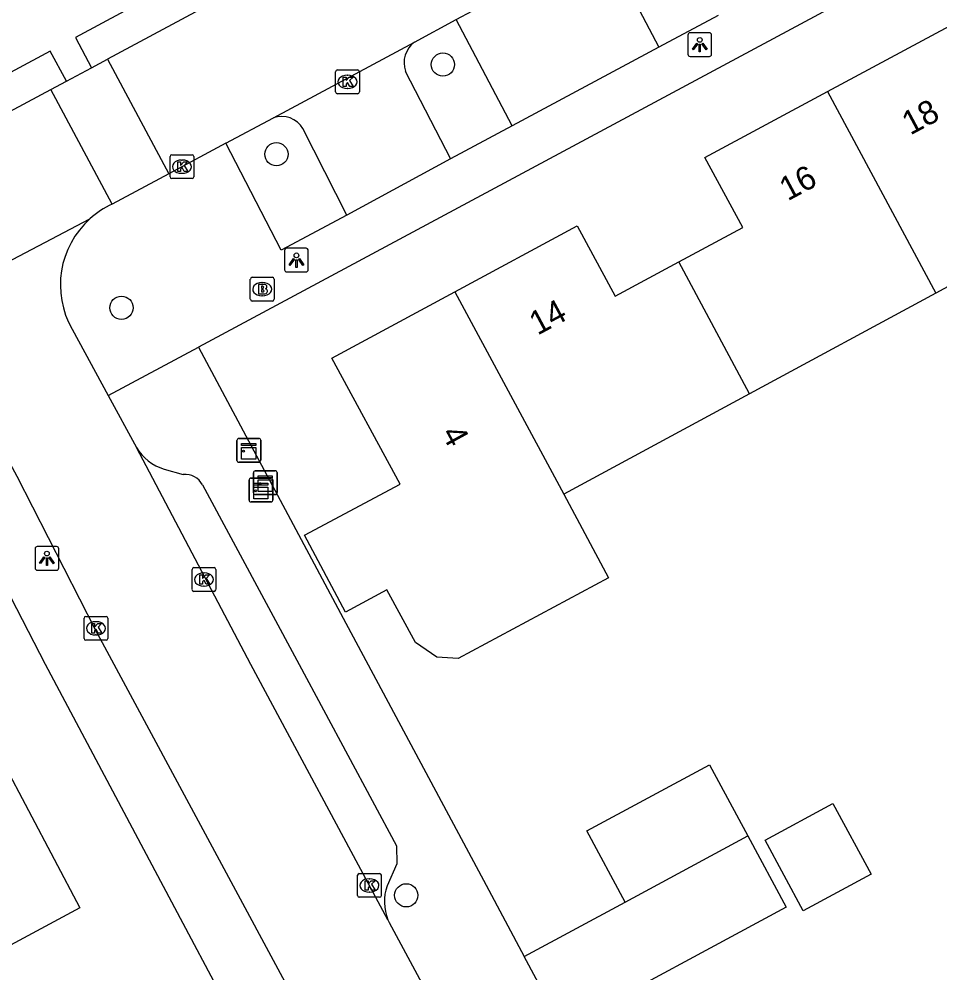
# Model space of a CAD drawing. Extents: x 157793 to 159380, y 380882 to 382313.
# Drawn here: x 158943.71 to 158982.46, y 381987.03 to 382027.15 of the extents above; entities that cross this region are included whole.
import ezdxf

# ---------------------------------------------------------------- set-up
doc = ezdxf.new("R2010")
doc.units = 0
for name, color, linetype in [('IMGEO_Boom', 7, 'Continuous'), ('IMGEO_Brandkraan', 7, 'Continuous'), ('IMGEO_Fietspad_gesloten', 7, 'Continuous'), ('IMGEO_Kast', 7, 'Continuous'), ('IMGEO_Kolk', 7, 'Continuous'), ('IMGEO_Lichtpunt', 7, 'Continuous'), ('IMGEO_Muur', 7, 'Continuous'), ('IMGEO_Pand', 7, 'Continuous'), ('IMGEO_Pand_nummerreeks', 7, 'Continuous'), ('IMGEO_Parkeervlak_open', 7, 'Continuous'), ('IMGEO_Rijbaan_lokaal_gesloten', 7, 'Continuous'), ('IMGEO_Rijbaan_lokaal_open', 7, 'Continuous'), ('IMGEO_Voetpad_open', 7, 'Continuous')]:
    doc.layers.add(name, color=color, linetype=linetype)

msp = doc.modelspace()

# ---------------------------------------------------------------- linework, layer by layer
at = {"layer": 'IMGEO_Boom'}
for centre in [(158961.545, 382025.237), (158954.537, 382021.465), (158948.018, 382015.009), (158960.002, 381990.293)]:
    msp.add_circle(centre, 0.489, dxfattribs=at)
at = {"layer": 'IMGEO_Brandkraan'}
for p, q in [((158953.44, 382015.365), (158953.44, 382016.217)), ((158953.515, 382016.291), (158954.367, 382016.291)), ((158953.928, 382016.071), (158953.953, 382016.071)), ((158954.441, 382016.217), (158954.441, 382015.365)), ((158954.367, 382015.291), (158953.515, 382015.291)), ((158953.951, 382015.511), (158953.926, 382015.511))]:
    msp.add_line(p, q, dxfattribs=at)
for points in [[(158953.44, 382015.365), (158953.44, 382016.217)], [(158953.515, 382016.291), (158954.367, 382016.291)], [(158953.788, 382015.991), (158953.788, 382015.591), (158954.001, 382015.591)], [(158954.019, 382015.991), (158953.788, 382015.991)], [(158954.441, 382016.217), (158954.441, 382015.365)], [(158953.967, 382015.91), (158953.913, 382015.91), (158953.913, 382015.834)], [(158953.913, 382015.834), (158953.966, 382015.834)], [(158953.975, 382015.758), (158953.913, 382015.758), (158953.913, 382015.677)], [(158953.913, 382015.677), (158953.975, 382015.677)], [(158954.367, 382015.291), (158953.515, 382015.291)]]:
    msp.add_lwpolyline(points, dxfattribs=at)
for centre, radius, start, end in [((158953.517, 382016.215), 0.0765, 91.552, 178.448), ((158953.517, 382016.215), 0.0765, 91.552, 178.448), ((158954.023, 382015.846), 0.145, 59.4692, 91.5367), ((158954.365, 382016.215), 0.0765, 1.552, 88.448), ((158954.365, 382016.215), 0.0765, 1.552, 88.448), ((158953.968, 382015.872), 0.0379, 267.8285, 90.9355), ((158953.976, 382015.717), 0.0404, 269.8759, 90.5077), ((158954.007, 382015.842), 0.251, 268.6676, 293.5347), ((158954.048, 382015.893), 0.0922, 285.5137, 58.1501), ((158954.053, 382015.701), 0.105, 301.3115, 78.989), ((158953.517, 382015.367), 0.0765, 181.552, 268.448), ((158953.517, 382015.367), 0.0765, 181.552, 268.448), ((158954.365, 382015.367), 0.0765, 271.552, 358.448), ((158954.365, 382015.367), 0.0765, 271.552, 358.448)]:
    msp.add_arc(centre, radius, start, end, dxfattribs=at)
for centre, major_axis, ratio, start_param, end_param in [((158953.927, 382015.791), (-0.387, 0.002), 0.722429, 4.712389, 7.853982), ((158953.952, 382015.791), (-0.39, 0.002), 0.717154, 1.570796, 4.712389)]:
    msp.add_ellipse(centre, major_axis=major_axis, ratio=ratio, start_param=start_param, end_param=end_param, dxfattribs=at)
at = {"layer": 'IMGEO_Fietspad_gesloten'}
for points in [[(159055.975, 382085.414), (158946.08, 382026.373), (158946.762, 382025.103)], [(158945.704, 382024.537), (158945.023, 382025.805), (158912.658, 382008.417)]]:
    msp.add_lwpolyline(points, dxfattribs=at)
at = {"layer": 'IMGEO_Kast'}
for p, q in [((158952.877, 382008.585), (158952.877, 382009.426)), ((158952.877, 382009.426), (158952.877, 382008.585)), ((158952.952, 382009.51), (158953.793, 382009.51)), ((158953.793, 382009.51), (158952.952, 382009.51)), ((158953.877, 382009.435), (158953.877, 382008.594)), ((158953.877, 382008.594), (158953.877, 382009.435)), ((158953.802, 382008.51), (158952.961, 382008.51)), ((158952.961, 382008.51), (158953.802, 382008.51)), ((158953.57, 382007.224), (158953.57, 382008.065)), ((158953.57, 382008.065), (158953.57, 382007.224)), ((158953.645, 382008.149), (158954.486, 382008.149)), ((158954.486, 382008.149), (158953.645, 382008.149)), ((158954.57, 382008.074), (158954.57, 382007.233)), ((158954.57, 382007.233), (158954.57, 382008.074)), ((158953.386, 382006.918), (158953.386, 382007.759)), ((158953.386, 382007.759), (158953.386, 382006.918)), ((158953.461, 382007.843), (158954.302, 382007.843)), ((158954.302, 382007.843), (158953.461, 382007.843)), ((158954.386, 382007.768), (158954.386, 382006.927)), ((158954.386, 382006.927), (158954.386, 382007.768)), ((158954.495, 382007.149), (158953.654, 382007.149)), ((158953.654, 382007.149), (158954.495, 382007.149)), ((158954.311, 382006.843), (158953.47, 382006.843)), ((158953.47, 382006.843), (158954.311, 382006.843))]:
    msp.add_line(p, q, dxfattribs=at)
for points in [[(158953.072, 382009.3), (158953.672, 382009.3), (158953.672, 382009.215), (158953.072, 382009.215), (158953.072, 382009.3)], [(158953.072, 382009.125), (158953.672, 382009.125), (158953.672, 382008.636), (158953.072, 382008.636), (158953.072, 382009.125)], [(158953.581, 382007.633), (158954.181, 382007.633), (158954.181, 382007.548), (158953.581, 382007.548), (158953.581, 382007.633)], [(158953.765, 382007.939), (158954.365, 382007.939), (158954.365, 382007.854), (158953.765, 382007.854), (158953.765, 382007.939)], [(158953.765, 382007.764), (158954.365, 382007.764), (158954.365, 382007.275), (158953.765, 382007.275), (158953.765, 382007.764)], [(158953.581, 382007.458), (158954.181, 382007.458), (158954.181, 382006.969), (158953.581, 382006.969), (158953.581, 382007.458)]]:
    msp.add_lwpolyline(points, dxfattribs=at)
for centre in [(158953.156, 382008.974), (158953.849, 382007.613), (158953.665, 382007.307)]:
    msp.add_circle(centre, 0.0377, dxfattribs=at)
for centre, start, end in [((158952.955, 382009.432), 92.4484, 184.2845), ((158952.955, 382009.432), 92.4484, 184.2845), ((158953.799, 382009.432), 2.4484, 94.2845), ((158953.799, 382009.432), 2.4484, 94.2845), ((158952.955, 382008.588), 182.4484, 274.2845), ((158952.955, 382008.588), 182.4484, 274.2845), ((158953.799, 382008.588), 272.4484, 4.2845), ((158953.799, 382008.588), 272.4484, 4.2845), ((158953.648, 382008.071), 92.4484, 184.2845), ((158953.648, 382008.071), 92.4484, 184.2845), ((158954.492, 382008.071), 2.4484, 94.2845), ((158954.492, 382008.071), 2.4484, 94.2845), ((158953.464, 382007.765), 92.4484, 184.2845), ((158953.464, 382007.765), 92.4484, 184.2845), ((158954.308, 382007.765), 2.4484, 94.2845), ((158954.308, 382007.765), 2.4484, 94.2845), ((158953.648, 382007.227), 182.4484, 274.2845), ((158953.648, 382007.227), 182.4484, 274.2845), ((158954.492, 382007.227), 272.4484, 4.2845), ((158954.492, 382007.227), 272.4484, 4.2845), ((158953.464, 382006.921), 182.4484, 274.2845), ((158953.464, 382006.921), 182.4484, 274.2845), ((158954.308, 382006.921), 272.4484, 4.2845), ((158954.308, 382006.921), 272.4484, 4.2845)]:
    msp.add_arc(centre, 0.0779, start, end, dxfattribs=at)
at = {"layer": 'IMGEO_Kolk'}
for p, q in [((158957.028, 382024.086), (158957.028, 382024.938)), ((158957.103, 382025.012), (158957.955, 382025.012)), ((158958.029, 382024.938), (158958.029, 382024.086)), ((158957.516, 382024.792), (158957.541, 382024.792)), ((158957.955, 382024.012), (158957.103, 382024.012)), ((158957.539, 382024.232), (158957.514, 382024.232)), ((158950.062, 382020.516), (158950.062, 382021.368)), ((158950.137, 382021.442), (158950.989, 382021.442)), ((158950.55, 382021.222), (158950.575, 382021.222)), ((158951.063, 382021.368), (158951.063, 382020.516)), ((158950.989, 382020.442), (158950.137, 382020.442)), ((158950.573, 382020.662), (158950.548, 382020.662)), ((158950.988, 382003.15), (158950.988, 382004.002)), ((158951.063, 382004.076), (158951.915, 382004.076)), ((158951.989, 382004.002), (158951.989, 382003.15)), ((158951.476, 382003.856), (158951.501, 382003.856)), ((158951.499, 382003.296), (158951.474, 382003.296)), ((158951.915, 382003.076), (158951.063, 382003.076)), ((158946.443, 382001.098), (158946.443, 382001.95)), ((158946.518, 382002.024), (158947.37, 382002.024)), ((158947.444, 382001.95), (158947.444, 382001.098)), ((158946.931, 382001.804), (158946.956, 382001.804)), ((158946.954, 382001.244), (158946.929, 382001.244)), ((158947.37, 382001.024), (158946.518, 382001.024)), ((158957.952, 381990.283), (158957.952, 381991.135)), ((158958.027, 381991.209), (158958.879, 381991.209)), ((158958.953, 381991.135), (158958.953, 381990.283)), ((158958.44, 381990.989), (158958.465, 381990.989)), ((158958.463, 381990.429), (158958.438, 381990.429)), ((158958.879, 381990.209), (158958.027, 381990.209))]:
    msp.add_line(p, q, dxfattribs=at)
for points in [[(158957.028, 382024.086), (158957.028, 382024.938)], [(158957.103, 382025.012), (158957.955, 382025.012)], [(158958.029, 382024.938), (158958.029, 382024.086)], [(158957.349, 382024.712), (158957.472, 382024.712), (158957.472, 382024.561), (158957.602, 382024.712), (158957.766, 382024.712), (158957.62, 382024.561), (158957.773, 382024.312), (158957.621, 382024.312), (158957.536, 382024.476), (158957.472, 382024.409), (158957.472, 382024.312), (158957.349, 382024.312), (158957.349, 382024.712)], [(158957.955, 382024.012), (158957.103, 382024.012)], [(158950.062, 382020.516), (158950.062, 382021.368)], [(158950.137, 382021.442), (158950.989, 382021.442)], [(158951.063, 382021.368), (158951.063, 382020.516)], [(158950.383, 382021.142), (158950.506, 382021.142), (158950.506, 382020.991), (158950.636, 382021.142), (158950.8, 382021.142), (158950.654, 382020.991), (158950.807, 382020.742), (158950.655, 382020.742), (158950.57, 382020.906), (158950.506, 382020.839), (158950.506, 382020.742), (158950.383, 382020.742), (158950.383, 382021.142)], [(158950.989, 382020.442), (158950.137, 382020.442)], [(158950.988, 382003.15), (158950.988, 382004.002)], [(158951.063, 382004.076), (158951.915, 382004.076)], [(158951.989, 382004.002), (158951.989, 382003.15)], [(158951.309, 382003.776), (158951.432, 382003.776), (158951.432, 382003.625), (158951.562, 382003.776), (158951.726, 382003.776), (158951.58, 382003.625), (158951.733, 382003.376), (158951.581, 382003.376), (158951.496, 382003.54), (158951.432, 382003.473), (158951.432, 382003.376), (158951.309, 382003.376), (158951.309, 382003.776)], [(158951.915, 382003.076), (158951.063, 382003.076)], [(158946.443, 382001.098), (158946.443, 382001.95)], [(158946.518, 382002.024), (158947.37, 382002.024)], [(158947.444, 382001.95), (158947.444, 382001.098)], [(158946.764, 382001.724), (158946.887, 382001.724), (158946.887, 382001.573), (158947.017, 382001.724), (158947.181, 382001.724), (158947.035, 382001.573), (158947.188, 382001.324), (158947.036, 382001.324), (158946.951, 382001.488), (158946.887, 382001.421), (158946.887, 382001.324), (158946.764, 382001.324), (158946.764, 382001.724)], [(158947.37, 382001.024), (158946.518, 382001.024)], [(158957.952, 381990.283), (158957.952, 381991.135)], [(158958.027, 381991.209), (158958.879, 381991.209)], [(158958.953, 381991.135), (158958.953, 381990.283)], [(158958.273, 381990.909), (158958.396, 381990.909), (158958.396, 381990.758), (158958.526, 381990.909), (158958.69, 381990.909), (158958.544, 381990.758), (158958.697, 381990.509), (158958.545, 381990.509), (158958.46, 381990.673), (158958.396, 381990.606), (158958.396, 381990.509), (158958.273, 381990.509), (158958.273, 381990.909)], [(158958.879, 381990.209), (158958.027, 381990.209)]]:
    msp.add_lwpolyline(points, dxfattribs=at)
for centre, start, end in [((158957.105, 382024.936), 91.552, 178.448), ((158957.105, 382024.936), 91.552, 178.448), ((158957.953, 382024.936), 1.552, 88.448), ((158957.953, 382024.936), 1.552, 88.448), ((158957.105, 382024.088), 181.552, 268.448), ((158957.105, 382024.088), 181.552, 268.448), ((158957.953, 382024.088), 271.552, 358.448), ((158957.953, 382024.088), 271.552, 358.448), ((158950.139, 382021.366), 91.552, 178.448), ((158950.139, 382021.366), 91.552, 178.448), ((158950.987, 382021.366), 1.552, 88.448), ((158950.987, 382021.366), 1.552, 88.448), ((158950.139, 382020.518), 181.552, 268.448), ((158950.139, 382020.518), 181.552, 268.448), ((158950.987, 382020.518), 271.552, 358.448), ((158950.987, 382020.518), 271.552, 358.448), ((158951.065, 382004), 91.552, 178.448), ((158951.065, 382004), 91.552, 178.448), ((158951.913, 382004), 1.552, 88.448), ((158951.913, 382004), 1.552, 88.448), ((158951.065, 382003.152), 181.552, 268.448), ((158951.065, 382003.152), 181.552, 268.448), ((158951.913, 382003.152), 271.552, 358.448), ((158951.913, 382003.152), 271.552, 358.448), ((158946.52, 382001.948), 91.552, 178.448), ((158946.52, 382001.948), 91.552, 178.448), ((158947.368, 382001.948), 1.552, 88.448), ((158947.368, 382001.948), 1.552, 88.448), ((158946.52, 382001.1), 181.552, 268.448), ((158946.52, 382001.1), 181.552, 268.448), ((158947.368, 382001.1), 271.552, 358.448), ((158947.368, 382001.1), 271.552, 358.448), ((158958.029, 381991.133), 91.552, 178.448), ((158958.029, 381991.133), 91.552, 178.448), ((158958.877, 381991.133), 1.552, 88.448), ((158958.877, 381991.133), 1.552, 88.448), ((158958.029, 381990.285), 181.552, 268.448), ((158958.029, 381990.285), 181.552, 268.448), ((158958.877, 381990.285), 271.552, 358.448), ((158958.877, 381990.285), 271.552, 358.448)]:
    msp.add_arc(centre, 0.0765, start, end, dxfattribs=at)
for centre, major_axis, ratio, start_param, end_param in [((158957.515, 382024.512), (-0.387, 0.002), 0.722429, 4.712389, 7.853982), ((158957.54, 382024.512), (-0.39, 0.002), 0.717154, 1.570796, 4.712389), ((158950.549, 382020.942), (-0.387, 0.002), 0.722429, 4.712389, 7.853982), ((158950.574, 382020.942), (-0.39, 0.002), 0.717154, 1.570796, 4.712389), ((158951.475, 382003.576), (-0.387, 0.002), 0.722429, 4.712389, 7.853982), ((158951.5, 382003.576), (-0.39, 0.002), 0.717154, 1.570796, 4.712389), ((158946.93, 382001.524), (-0.387, 0.002), 0.722429, 4.712389, 7.853982), ((158946.955, 382001.524), (-0.39, 0.002), 0.717154, 1.570796, 4.712389), ((158958.439, 381990.709), (-0.387, 0.002), 0.722429, 4.712389, 7.853982), ((158958.464, 381990.709), (-0.39, 0.002), 0.717154, 1.570796, 4.712389)]:
    msp.add_ellipse(centre, major_axis=major_axis, ratio=ratio, start_param=start_param, end_param=end_param, dxfattribs=at)
at = {"layer": 'IMGEO_Lichtpunt'}
for p, q in [((158971.854, 382026.479), (158971.854, 382025.672)), ((158971.854, 382026.479), (158971.854, 382025.672)), ((158972.756, 382026.574), (158971.948, 382026.574)), ((158972.756, 382026.574), (158971.948, 382026.574)), ((158972.85, 382025.672), (158972.85, 382026.479)), ((158972.85, 382025.672), (158972.85, 382026.479)), ((158971.948, 382025.578), (158972.756, 382025.578)), ((158971.948, 382025.578), (158972.756, 382025.578)), ((158954.882, 382017.414), (158954.882, 382016.607)), ((158954.882, 382017.414), (158954.882, 382016.607)), ((158955.784, 382017.509), (158954.976, 382017.509)), ((158955.784, 382017.509), (158954.976, 382017.509)), ((158955.878, 382016.607), (158955.878, 382017.414)), ((158955.878, 382016.607), (158955.878, 382017.414)), ((158954.976, 382016.513), (158955.784, 382016.513)), ((158954.976, 382016.513), (158955.784, 382016.513)), ((158944.38, 382004.87), (158944.38, 382004.063)), ((158944.38, 382004.87), (158944.38, 382004.063)), ((158945.282, 382004.965), (158944.474, 382004.965)), ((158945.282, 382004.965), (158944.474, 382004.965)), ((158945.376, 382004.063), (158945.376, 382004.87)), ((158945.376, 382004.063), (158945.376, 382004.87)), ((158944.474, 382003.969), (158945.282, 382003.969)), ((158944.474, 382003.969), (158945.282, 382003.969))]:
    msp.add_line(p, q, dxfattribs=at)
for points in [[(158972.228, 382026.143), (158972.267, 382026.115), (158972.079, 382025.853), (158972.041, 382025.88), (158972.228, 382026.143)], [(158972.33, 382026.095), (158972.377, 382026.095), (158972.377, 382025.773), (158972.33, 382025.773), (158972.33, 382026.095)], [(158972.44, 382026.115), (158972.478, 382026.142), (158972.665, 382025.88), (158972.626, 382025.852), (158972.44, 382026.115)], [(158955.256, 382017.078), (158955.295, 382017.05), (158955.107, 382016.788), (158955.069, 382016.815), (158955.256, 382017.078)], [(158955.358, 382017.03), (158955.405, 382017.03), (158955.405, 382016.708), (158955.358, 382016.708), (158955.358, 382017.03)], [(158955.468, 382017.05), (158955.506, 382017.077), (158955.693, 382016.815), (158955.654, 382016.787), (158955.468, 382017.05)], [(158944.754, 382004.534), (158944.793, 382004.506), (158944.605, 382004.244), (158944.567, 382004.271), (158944.754, 382004.534)], [(158944.856, 382004.486), (158944.903, 382004.486), (158944.903, 382004.164), (158944.856, 382004.164), (158944.856, 382004.486)], [(158944.966, 382004.506), (158945.004, 382004.533), (158945.191, 382004.271), (158945.152, 382004.243), (158944.966, 382004.506)]]:
    msp.add_lwpolyline(points, dxfattribs=at)
for centre in [(158972.353, 382026.277), (158955.381, 382017.212), (158944.879, 382004.668)]:
    msp.add_circle(centre, 0.0994, dxfattribs=at)
for centre, start, end in [((158971.948, 382026.479), 90, 180), ((158971.948, 382026.479), 90, 180), ((158972.756, 382026.479), 0, 90), ((158972.756, 382026.479), 0, 90), ((158971.948, 382025.672), 180, 270), ((158971.948, 382025.672), 180, 270), ((158972.756, 382025.672), 270, 0), ((158972.756, 382025.672), 270, 360), ((158954.976, 382017.414), 90, 180), ((158954.976, 382017.414), 90, 180), ((158955.784, 382017.414), 0, 90), ((158955.784, 382017.414), 0, 90), ((158954.976, 382016.607), 180, 270), ((158954.976, 382016.607), 180, 270), ((158955.784, 382016.607), 270, 0), ((158955.784, 382016.607), 270, 360), ((158944.474, 382004.87), 90, 180), ((158944.474, 382004.87), 90, 180), ((158945.282, 382004.87), 0, 90), ((158945.282, 382004.87), 0, 90), ((158944.474, 382004.063), 180, 270), ((158944.474, 382004.063), 180, 270), ((158945.282, 382004.063), 270, 0), ((158945.282, 382004.063), 270, 360)]:
    msp.add_arc(centre, 0.0946, start, end, dxfattribs=at)
at = {"layer": 'IMGEO_Muur'}
msp.add_lwpolyline([(158957.349, 382001.95), (158963.365, 381990.717)], dxfattribs=at)
at = {"layer": 'IMGEO_Pand'}
for points in [[(158977.727, 382024.101), (158982.882, 382026.868), (158985.702, 382021.623), (158988.379, 382023.062)], [(158971.474, 382016.934), (158974.162, 382018.379), (158972.573, 382021.335), (158977.727, 382024.101)], [(158977.727, 382024.101), (158982.281, 382015.625)], [(158962.052, 382015.679), (158967.195, 382018.451), (158968.787, 382015.489), (158971.474, 382016.934)], [(158991.345, 382017.547), (158991.14, 382017.437), (158986.735, 382015.069), (158985.501, 382017.365), (158982.281, 382015.625)], [(158974.452, 382011.394), (158971.474, 382016.934)], [(158966.626, 382007.165), (158968.513, 382003.652), (158962.184, 382000.251), (158961.29, 382000.305), (158960.385, 382000.932), (158959.189, 382003.146), (158957.447, 382002.204), (158955.717, 382005.441), (158959.747, 382007.594), (158956.865, 382012.883), (158962.052, 382015.679)], [(158962.052, 382015.679), (158966.626, 382007.165)], [(158982.281, 382015.625), (158974.452, 382011.394)], [(158974.452, 382011.394), (158966.626, 382007.165)], [(158922.891, 381992.295), (158929.928, 381996.08), (158931.61, 381996.985), (158937.215, 382000), (158940.041, 382001.52), (158940.847, 382000), (158946.269, 381989.77), (158929.192, 381980.583), (158922.891, 381992.295)], [(158969.215, 381990.01), (158967.601, 381993.002), (158972.76, 381995.785), (158974.371, 381992.797)], [(158979.561, 381991.176), (158976.702, 381989.635), (158975.1, 381992.608), (158977.958, 381994.149), (158979.561, 381991.176)], [(158974.371, 381992.797), (158975.987, 381989.799), (158966.572, 381984.722)], [(158969.215, 381990.01), (158974.371, 381992.797)], [(158964.968, 381987.721), (158969.215, 381990.01)], [(158966.572, 381984.722), (158964.968, 381987.721)]]:
    msp.add_lwpolyline(points, dxfattribs=at)
at = {"layer": 'IMGEO_Parkeervlak_open'}
for points in [[(158959.963, 382024.956), (158961.869, 382021.271)], [(158957.506, 382018.909), (158955.656, 382022.542)]]:
    msp.add_lwpolyline(points, dxfattribs=at)
for centre, radius, start, end in [((158961.009, 382025.303), 1.102, 126.9826, 198.3466), ((158954.766, 382022.024), 1.03, 30.1898, 110.1473)]:
    msp.add_arc(centre, radius, start, end, dxfattribs=at)
at = {"layer": 'IMGEO_Rijbaan_lokaal_gesloten'}
for points in [[(158913.996, 382007.541), (158945.043, 382024.182)], [(158947.626, 382019.363), (158945.043, 382024.182)], [(158936.399, 382013.346), (158946.691, 382018.752)], [(158945.943, 382014.107), (158947.459, 382011.317)], [(158947.459, 382011.317), (158948.645, 382009.135)], [(158955.998, 381984.591), (158955.69, 381985.188), (158947.714, 382000), (158946.929, 382001.458), (158943.633, 382007.906), (158943.037, 382009.005)], [(158959.228, 381989.266), (158953.457, 382000), (158948.645, 382009.135)], [(158959.228, 381989.266), (158959.289, 381989.153), (158962.903, 381982.43)]]:
    msp.add_lwpolyline(points, dxfattribs=at)
for radius, start, end in [(3.732, 114.5566, 131.7707), (3.731, 131.7702, 209.9338)]:
    msp.add_arc((158949.177, 382015.969), radius, start, end, dxfattribs=at)
at = {"layer": 'IMGEO_Rijbaan_lokaal_open'}
for points in [[(159056.774, 382084.07), (158947.423, 382025.458)], [(158962.107, 382027.134), (158968.288, 382030.43)], [(158960.346, 382026.183), (158962.107, 382027.134)], [(158954.411, 382022.991), (158960.346, 382026.183)], [(158946.762, 382025.103), (158947.423, 382025.458)], [(158947.423, 382025.458), (158950.004, 382020.642)], [(158945.704, 382024.537), (158946.762, 382025.103)], [(158945.043, 382024.182), (158945.704, 382024.537)], [(158952.409, 382021.935), (158954.411, 382022.991)], [(158952.409, 382021.935), (158950.004, 382020.642)], [(158950.004, 382020.642), (158947.626, 382019.363)]]:
    msp.add_lwpolyline(points, dxfattribs=at)
at = {"layer": 'IMGEO_Voetpad_open'}
for points in [[(159046.992, 382064.703), (158951.257, 382013.354)], [(158968.288, 382030.43), (158970.633, 382025.971)], [(158973.125, 382027.304), (158970.633, 382025.971)], [(158964.455, 382022.656), (158962.107, 382027.134)], [(158970.633, 382025.971), (158964.455, 382022.656)], [(158964.455, 382022.656), (158961.869, 382021.271)], [(158957.506, 382018.909), (158954.739, 382017.436), (158952.409, 382021.935)], [(158961.869, 382021.271), (158957.506, 382018.909)], [(158947.459, 382011.317), (158951.257, 382013.354)], [(158951.257, 382013.354), (158957.349, 382001.95), (158963.365, 381990.717), (158964.968, 381987.721)], [(158949.81, 382008.219), (158950.616, 382007.993)], [(158951.426, 382007.557), (158955.495, 382000), (158959.597, 381992.381), (158959.605, 381991.615), (158959.195, 381990.692)], [(158957.754, 381972.422), (158959.111, 381973.172), (158957.82, 381975.556), (158944.818, 382000), (158941.682, 382006.072)]]:
    msp.add_lwpolyline(points, dxfattribs=at)
for centre, radius, start, end in [((158950.41, 382010.18), 2.051, 210.6442, 253.0022), ((158950.699, 382007.176), 0.821, 27.6339, 95.7815), ((158961.11, 381990.023), 2.028, 160.7372, 201.9142)]:
    msp.add_arc(centre, radius, start, end, dxfattribs=at)

# ---------------------------------------------------------------- texts
at = {"layer": 'IMGEO_Pand_nummerreeks'}
for s, rotation, p in [('18', 28.2231, (158981.21, 382022.248)), ('16', 28.2231, (158976.053, 382019.48)), ('14', 28.245, (158965.527, 382013.831)), ('4', 298.5862, (158961.454, 382009.726))]:
    msp.add_text(s, height=1, rotation=rotation, dxfattribs=at).set_placement(p)

doc.saveas('drawing.dxf')
